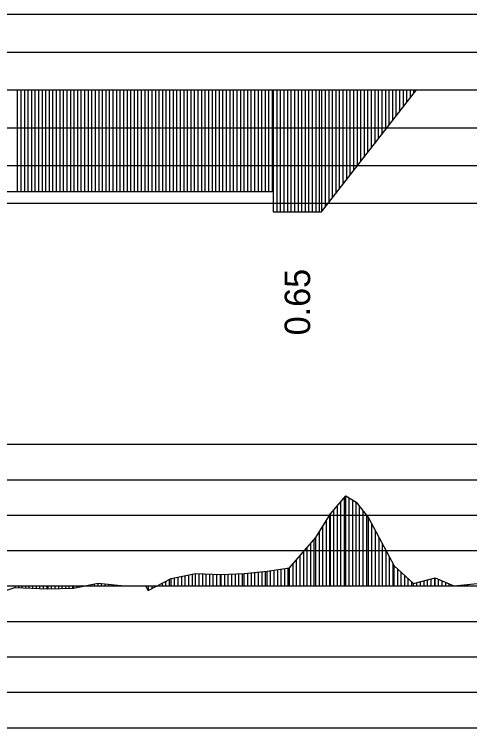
# Model space of a CAD drawing. Extents: x 2 to 10148, y 0 to 380.
# Drawn here: x 9041.7 to 9073.8, y 232 to 282.3 of the extents above; entities that cross this region are included whole.
import ezdxf

# ---------------------------------------------------------------- set-up
doc = ezdxf.new("R2010")
doc.units = 0
for name, color, linetype in [('POSUN_CARA', 7, 'Continuous'), ('POSUN_RASTR', 7, 'Continuous'), ('ZRYCHL_CARA', 7, 'Continuous'), ('ZRYCHL_RASTR', 7, 'Continuous'), ('ZRYCHL_TEXT', 7, 'Continuous')]:
    doc.layers.add(name, color=color, linetype=linetype)

msp = doc.modelspace()

# ---------------------------------------------------------------- linework, layer by layer
at = {"layer": 'POSUN_CARA'}
for p, q in [((9063.996, 247.098), (9065.085, 248.352)), ((9064.996, 242), (9064.996, 248.249)), ((9065.085, 248.352), (9065.813, 247.912)), ((9065.085, 242), (9065.085, 248.352)), ((9065.335, 242), (9065.335, 248.201)), ((9064.496, 242), (9064.496, 247.673)), ((9064.746, 242), (9064.746, 247.961)), ((9065.585, 242), (9065.585, 248.049)), ((9065.813, 247.912), (9066.683, 246.816)), ((9065.813, 242), (9065.813, 247.912)), ((9064.246, 242), (9064.246, 247.386)), ((9066.063, 242), (9066.063, 247.597)), ((9066.313, 242), (9066.313, 247.282)), ((9062.971, 245.412), (9063.996, 247.098)), ((9063.721, 242), (9063.721, 246.646)), ((9063.971, 242), (9063.971, 247.057)), ((9063.996, 242), (9063.996, 247.098)), ((9066.563, 242), (9066.563, 246.968)), ((9066.683, 246.816), (9068.502, 243.428)), ((9066.683, 242), (9066.683, 246.816)), ((9063.471, 242), (9063.471, 246.235)), ((9066.933, 242), (9066.933, 246.351)), ((9063.221, 242), (9063.221, 245.823)), ((9067.183, 242), (9067.183, 245.885)), ((9061.114, 243.291), (9062.971, 245.412)), ((9062.864, 242), (9062.864, 245.29)), ((9062.971, 242), (9062.971, 245.412)), ((9067.433, 242), (9067.433, 245.419)), ((9062.364, 242), (9062.364, 244.719)), ((9062.614, 242), (9062.614, 245.004)), ((9067.683, 242), (9067.683, 244.954)), ((9061.864, 242), (9061.864, 244.148)), ((9062.114, 242), (9062.114, 244.433)), ((9067.933, 242), (9067.933, 244.488)), ((9061.614, 242), (9061.614, 243.862)), ((9068.183, 242), (9068.183, 244.022)), ((9059.529, 243.048), (9061.114, 243.291)), ((9060.029, 242), (9060.029, 243.124)), ((9060.279, 242), (9060.279, 243.163)), ((9060.529, 242), (9060.529, 243.201)), ((9060.779, 242), (9060.779, 243.24)), ((9061.029, 242), (9061.029, 243.278)), ((9061.114, 242), (9061.114, 243.291)), ((9061.364, 242), (9061.364, 243.577)), ((9068.433, 242), (9068.433, 243.556)), ((9068.502, 243.428), (9069.864, 242.172)), ((9068.502, 242), (9068.502, 243.428)), ((9068.752, 242), (9068.752, 243.198)), ((9052.755, 242.535), (9054.485, 242.888)), ((9053.255, 242), (9053.255, 242.637)), ((9053.505, 242), (9053.505, 242.688)), ((9053.755, 242), (9053.755, 242.739)), ((9054.005, 242), (9054.005, 242.79)), ((9054.255, 242), (9054.255, 242.841)), ((9054.485, 242.888), (9056.293, 242.812)), ((9054.485, 242), (9054.485, 242.888)), ((9054.735, 242), (9054.735, 242.878)), ((9054.985, 242), (9054.985, 242.867)), ((9055.235, 242), (9055.235, 242.856)), ((9055.485, 242), (9055.485, 242.846)), ((9055.735, 242), (9055.735, 242.835)), ((9055.985, 242), (9055.985, 242.825)), ((9056.235, 242), (9056.235, 242.814)), ((9056.293, 242.812), (9057.922, 242.89)), ((9056.293, 242), (9056.293, 242.812)), ((9056.543, 242), (9056.543, 242.824)), ((9056.793, 242), (9056.793, 242.836)), ((9057.043, 242), (9057.043, 242.848)), ((9057.293, 242), (9057.293, 242.86)), ((9057.543, 242), (9057.543, 242.872)), ((9057.793, 242), (9057.793, 242.884)), ((9057.922, 242.89), (9059.529, 243.048)), ((9057.922, 242), (9057.922, 242.89)), ((9058.172, 242), (9058.172, 242.915)), ((9058.422, 242), (9058.422, 242.939)), ((9058.672, 242), (9058.672, 242.964)), ((9058.922, 242), (9058.922, 242.988)), ((9059.172, 242), (9059.172, 243.013)), ((9059.422, 242), (9059.422, 243.037)), ((9059.529, 242), (9059.529, 243.048)), ((9059.779, 242), (9059.779, 243.086)), ((9069.002, 242), (9069.002, 242.967)), ((9069.252, 242), (9069.252, 242.736)), ((9045.856, 241.836), (9047.598, 242.194)), ((9047.356, 242), (9047.356, 242.144)), ((9047.598, 242.194), (9049.221, 242.045)), ((9047.598, 242), (9047.598, 242.194)), ((9047.848, 242), (9047.848, 242.171)), ((9048.098, 242), (9048.098, 242.148)), ((9048.348, 242), (9048.348, 242.125)), ((9051.141, 241.688), (9052.755, 242.535)), ((9052.141, 242), (9052.141, 242.213)), ((9052.391, 242), (9052.391, 242.344)), ((9052.641, 242), (9052.641, 242.475)), ((9052.755, 242), (9052.755, 242.535)), ((9053.005, 242), (9053.005, 242.586)), ((9069.502, 242), (9069.502, 242.506)), ((9069.752, 242), (9069.752, 242.275)), ((9069.864, 242.172), (9071.394, 242.574)), ((9069.864, 242), (9069.864, 242.172)), ((9070.114, 242), (9070.114, 242.238)), ((9070.364, 242), (9070.364, 242.303)), ((9070.614, 242), (9070.614, 242.369)), ((9070.864, 242), (9070.864, 242.435)), ((9071.114, 242), (9071.114, 242.5)), ((9071.364, 242), (9071.364, 242.566)), ((9071.394, 242.574), (9072.713, 241.999)), ((9071.394, 242), (9071.394, 242.574)), ((9071.644, 242), (9071.644, 242.465)), ((9071.894, 242), (9071.894, 242.356)), ((9072.144, 242), (9072.144, 242.247)), ((9072.394, 242), (9072.394, 242.138)), ((9072.713, 241.999), (9074.593, 242.203)), ((9073.713, 242), (9073.713, 242.108)), ((9039.559, 241.214), (9041.719, 241.883)), ((9041.719, 242), (9041.719, 241.883)), ((9041.719, 241.883), (9044.043, 241.788)), ((9041.969, 242), (9041.969, 241.872)), ((9042.219, 242), (9042.219, 241.862)), ((9042.469, 242), (9042.469, 241.852)), ((9042.719, 242), (9042.719, 241.842)), ((9042.969, 242), (9042.969, 241.832)), ((9043.219, 242), (9043.219, 241.822)), ((9043.469, 242), (9043.469, 241.811)), ((9043.719, 242), (9043.719, 241.801)), ((9043.969, 242), (9043.969, 241.791)), ((9044.043, 242), (9044.043, 241.788)), ((9044.043, 241.788), (9045.856, 241.836)), ((9044.293, 242), (9044.293, 241.795)), ((9044.543, 242), (9044.543, 241.801)), ((9044.793, 242), (9044.793, 241.808)), ((9045.043, 242), (9045.043, 241.815)), ((9045.293, 242), (9045.293, 241.821)), ((9045.543, 242), (9045.543, 241.828)), ((9045.793, 242), (9045.793, 241.835)), ((9045.856, 242), (9045.856, 241.836)), ((9046.106, 242), (9046.106, 241.888)), ((9046.356, 242), (9046.356, 241.939)), ((9046.606, 242), (9046.606, 241.99)), ((9046.856, 242), (9046.856, 242.042)), ((9047.106, 242), (9047.106, 242.093)), ((9048.598, 242), (9048.598, 242.103)), ((9048.848, 242), (9048.848, 242.08)), ((9049.098, 242), (9049.098, 242.057)), ((9049.221, 242.045), (9050.938, 242.001)), ((9049.221, 242), (9049.221, 242.045)), ((9049.471, 242), (9049.471, 242.039)), ((9049.721, 242), (9049.721, 242.033)), ((9049.971, 242), (9049.971, 242.026)), ((9050.221, 242), (9050.221, 242.02)), ((9050.471, 242), (9050.471, 242.013)), ((9050.721, 242), (9050.721, 242.007)), ((9050.938, 242.001), (9051.141, 241.688)), ((9050.938, 242), (9050.938, 242.001)), ((9051.141, 242), (9051.141, 241.688)), ((9051.391, 242), (9051.391, 241.819)), ((9051.641, 242), (9051.641, 241.95)), ((9051.891, 242), (9051.891, 242.082)), ((9072.644, 242), (9072.644, 242.029)), ((9072.713, 242), (9072.713, 241.999)), ((9072.963, 242), (9072.963, 242.026)), ((9073.213, 242), (9073.213, 242.053)), ((9073.463, 242), (9073.463, 242.08))]:
    msp.add_line(p, q, dxfattribs=at)
at = {"layer": 'POSUN_RASTR'}
for p, q in [((8932, 252), (9128, 252)), ((8932, 249.5), (9128, 249.5)), ((8932, 247), (9128, 247)), ((8932, 244.5), (9128, 244.5)), ((8072.18, 242), (9138.147, 242)), ((8932, 239.5), (9128, 239.5)), ((8932, 237), (9128, 237)), ((8932, 234.5), (9128, 234.5)), ((8932, 232), (9128, 232))]:
    msp.add_line(p, q, dxfattribs=at)
at = {"layer": 'ZRYCHL_CARA'}
for p, q in [((8072.18, 277), (9138.147, 277)), ((9041.892, 277), (9041.892, 269.833)), ((9042.142, 277), (9042.142, 269.833)), ((9042.392, 277), (9042.392, 269.833)), ((9042.642, 277), (9042.642, 269.833)), ((9042.892, 277), (9042.892, 269.833)), ((9043.142, 277), (9043.142, 269.833)), ((9043.392, 277), (9043.392, 269.833)), ((9043.642, 277), (9043.642, 269.833)), ((9043.892, 277), (9043.892, 269.833)), ((9044.142, 277), (9044.142, 269.833)), ((9044.392, 277), (9044.392, 269.833)), ((9044.642, 277), (9044.642, 269.833)), ((9044.892, 277), (9044.892, 269.833)), ((9045.142, 277), (9045.142, 269.833)), ((9045.392, 277), (9045.392, 269.833)), ((9045.642, 277), (9045.642, 269.833)), ((9045.892, 277), (9045.892, 269.833)), ((9046.142, 277), (9046.142, 269.833)), ((9046.392, 277), (9046.392, 269.833)), ((9046.642, 277), (9046.642, 269.833)), ((9046.892, 277), (9046.892, 269.833)), ((9047.142, 277), (9047.142, 269.833)), ((9047.392, 277), (9047.392, 269.833)), ((9047.642, 277), (9047.642, 269.833)), ((9047.892, 277), (9047.892, 269.833)), ((9048.142, 277), (9048.142, 269.833)), ((9048.392, 277), (9048.392, 269.833)), ((9048.642, 277), (9048.642, 269.833)), ((9048.892, 277), (9048.892, 269.833)), ((9049.142, 277), (9049.142, 269.833)), ((9049.392, 277), (9049.392, 269.833)), ((9049.642, 277), (9049.642, 269.833)), ((9049.892, 277), (9049.892, 269.833)), ((9050.142, 277), (9050.142, 269.833)), ((9050.392, 277), (9050.392, 269.833)), ((9050.642, 277), (9050.642, 269.833)), ((9050.892, 277), (9050.892, 269.833)), ((9051.142, 277), (9051.142, 269.833)), ((9051.392, 277), (9051.392, 269.833)), ((9051.642, 277), (9051.642, 269.833)), ((9051.892, 277), (9051.892, 269.833)), ((9052.142, 277), (9052.142, 269.833)), ((9052.392, 277), (9052.392, 269.833)), ((9052.642, 277), (9052.642, 269.833)), ((9052.892, 277), (9052.892, 269.833)), ((9053.142, 277), (9053.142, 269.833)), ((9053.392, 277), (9053.392, 269.833)), ((9053.642, 277), (9053.642, 269.833)), ((9053.892, 277), (9053.892, 269.833)), ((9054.142, 277), (9054.142, 269.833)), ((9054.392, 277), (9054.392, 269.833)), ((9054.642, 277), (9054.642, 269.833)), ((9054.892, 277), (9054.892, 269.833)), ((9055.142, 277), (9055.142, 269.833)), ((9055.392, 277), (9055.392, 269.833)), ((9055.642, 277), (9055.642, 269.833)), ((9055.892, 277), (9055.892, 269.833)), ((9056.142, 277), (9056.142, 269.833)), ((9056.392, 277), (9056.392, 269.833)), ((9056.642, 277), (9056.642, 269.833)), ((9056.892, 277), (9056.892, 269.833)), ((9057.142, 277), (9057.142, 269.833)), ((9057.392, 277), (9057.392, 269.833)), ((9057.642, 277), (9057.642, 269.833)), ((9057.892, 277), (9057.892, 269.833)), ((9058.142, 277), (9058.142, 269.833)), ((9058.392, 277), (9058.392, 269.833)), ((9058.642, 277), (9058.642, 269.833)), ((9058.892, 277), (9058.892, 269.833)), ((9059.142, 277), (9059.142, 269.833)), ((9059.392, 277), (9059.392, 269.833)), ((9059.642, 277), (9059.642, 269.833)), ((9059.892, 277), (9059.892, 269.833)), ((9059.964, 277), (9059.964, 268.384)), ((9060.214, 277), (9060.214, 268.384)), ((9060.464, 277), (9060.464, 268.384)), ((9060.714, 277), (9060.714, 268.384)), ((9060.964, 277), (9060.964, 268.384)), ((9061.214, 277), (9061.214, 268.384)), ((9061.464, 277), (9061.464, 268.384)), ((9061.714, 277), (9061.714, 268.384)), ((9061.964, 277), (9061.964, 268.384)), ((9062.214, 277), (9062.214, 268.384)), ((9062.464, 277), (9062.464, 268.384)), ((9062.714, 277), (9062.714, 268.384)), ((9062.964, 277), (9062.964, 268.384)), ((9063.214, 277), (9063.214, 268.384)), ((9063.379, 277), (9063.379, 268.384)), ((9063.379, 268.384), (9070.079, 277)), ((9063.629, 277), (9063.629, 268.706)), ((9063.879, 277), (9063.879, 269.027)), ((9064.129, 277), (9064.129, 269.349)), ((9064.379, 277), (9064.379, 269.67)), ((9064.629, 277), (9064.629, 269.992)), ((9064.879, 277), (9064.879, 270.313)), ((9065.129, 277), (9065.129, 270.635)), ((9065.379, 277), (9065.379, 270.956)), ((9065.629, 277), (9065.629, 271.278)), ((9065.879, 277), (9065.879, 271.599)), ((9066.129, 277), (9066.129, 271.921)), ((9066.379, 277), (9066.379, 272.242)), ((9066.629, 277), (9066.629, 272.564)), ((9066.879, 277), (9066.879, 272.885)), ((9067.129, 277), (9067.129, 273.207)), ((9067.379, 277), (9067.379, 273.528)), ((9067.629, 277), (9067.629, 273.849)), ((9067.879, 277), (9067.879, 274.171)), ((9068.129, 277), (9068.129, 274.492)), ((9068.379, 277), (9068.379, 274.814)), ((9068.629, 277), (9068.629, 275.135)), ((9068.879, 277), (9068.879, 275.457)), ((9069.129, 277), (9069.129, 275.778)), ((9069.379, 277), (9069.379, 276.1)), ((9069.629, 277), (9069.629, 276.421)), ((9069.879, 277), (9069.879, 276.743)), ((9040.892, 269.833), (9059.964, 269.833)), ((9059.964, 269.833), (9059.964, 268.384)), ((9059.964, 268.384), (9063.379, 268.384))]:
    msp.add_line(p, q, dxfattribs=at)
at = {"layer": 'ZRYCHL_RASTR'}
for p, q in [((8932, 282.333), (9128, 282.333)), ((8932, 279.667), (9128, 279.667)), ((8932, 274.333), (9128, 274.333)), ((8932, 271.667), (9128, 271.667)), ((8932, 269), (9128, 269))]:
    msp.add_line(p, q, dxfattribs=at)

# ---------------------------------------------------------------- texts
at = {"layer": 'ZRYCHL_TEXT'}
msp.add_text('0.65', height=1.8, rotation=90, dxfattribs=at).set_placement((9062.572, 259.684))

doc.saveas('drawing.dxf')
